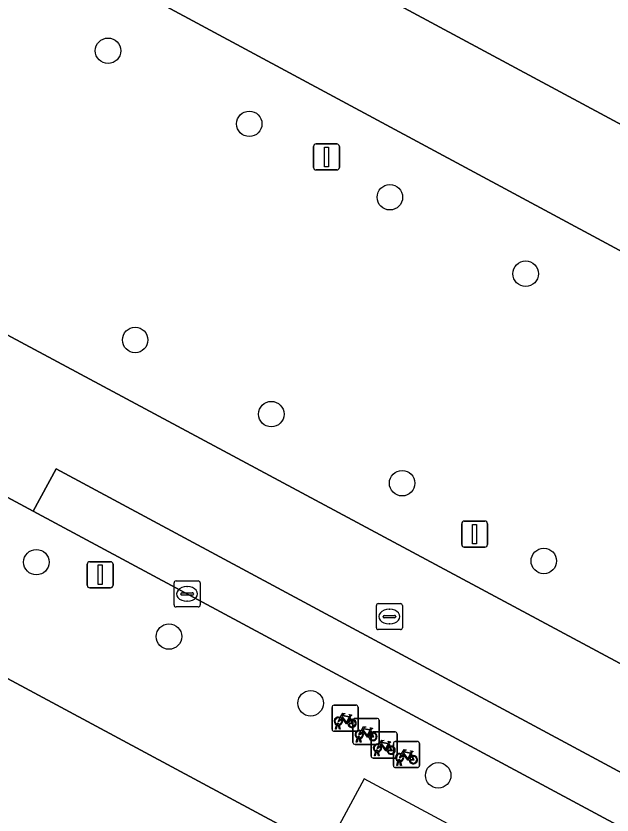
# Model space of a CAD drawing. Extents: x 159489 to 160304, y 383825 to 384531.
# Drawn here: x 159609.46 to 159632.32, y 384258.59 to 384289.25 of the extents above; entities that cross this region are included whole.
import ezdxf

# ---------------------------------------------------------------- set-up
doc = ezdxf.new("R2010")
doc.units = 0
for name, color, linetype in [('IMGEO_Boom', 7, 'Continuous'), ('IMGEO_Fietsenrek', 7, 'Continuous'), ('IMGEO_Groenvoorziening', 7, 'Continuous'), ('IMGEO_Kolk', 7, 'Continuous'), ('IMGEO_Lichtmast', 7, 'Continuous'), ('IMGEO_Pand', 7, 'Continuous'), ('IMGEO_Pand_overbouw', 7, 'Continuous'), ('IMGEO_Parkeervlak_gesloten', 7, 'Continuous'), ('IMGEO_Rijbaan_lokaal_gesloten', 7, 'Continuous'), ('IMGEO_Rioolput', 7, 'Continuous'), ('IMGEO_Voetgangersgebied_gesloten', 7, 'Continuous'), ('IMGEO_Voetpad_open', 7, 'Continuous')]:
    doc.layers.add(name, color=color, linetype=linetype)

msp = doc.modelspace()

# ---------------------------------------------------------------- linework, layer by layer
at = {"layer": 'IMGEO_Boom'}
for centre in [(159612.992, 384287.917), (159618.405, 384285.113), (159623.798, 384282.296), (159629.004, 384279.362), (159614.031, 384276.819), (159619.249, 384273.973), (159624.268, 384271.324), (159610.243, 384268.293), (159629.7, 384268.339), (159615.326, 384265.438), (159620.758, 384262.879), (159625.65, 384260.111)]:
    msp.add_circle(centre, 0.489, dxfattribs=at)
at = {"layer": 'IMGEO_Fietsenrek'}
for p, q in [((159621.581, 384261.88), (159621.581, 384262.721)), ((159621.581, 384262.721), (159621.581, 384261.88)), ((159621.656, 384262.805), (159622.497, 384262.805)), ((159622.497, 384262.805), (159621.656, 384262.805)), ((159622.581, 384262.73), (159622.581, 384261.889)), ((159622.581, 384261.889), (159622.581, 384262.73)), ((159622.268, 384262.354), (159622.304, 384262.259)), ((159622.457, 384262.3), (159623.298, 384262.3)), ((159623.298, 384262.3), (159622.457, 384262.3)), ((159621.708, 384261.889), (159621.747, 384262.049)), ((159621.777, 384262.037), (159621.742, 384261.889)), ((159621.819, 384262.061), (159621.818, 384262.065)), ((159621.86, 384261.889), (159621.826, 384262.031)), ((159621.85, 384262.072), (159621.851, 384262.065)), ((159621.858, 384262.035), (159621.893, 384261.889)), ((159622.382, 384261.375), (159622.382, 384262.216)), ((159622.382, 384262.216), (159622.382, 384261.375)), ((159623.382, 384262.225), (159623.382, 384261.384)), ((159623.382, 384261.384), (159623.382, 384262.225)), ((159622.506, 384261.805), (159621.665, 384261.805)), ((159621.665, 384261.805), (159622.506, 384261.805)), ((159621.742, 384261.889), (159621.708, 384261.889)), ((159621.893, 384261.889), (159621.86, 384261.889)), ((159623.069, 384261.849), (159623.105, 384261.754)), ((159623.078, 384260.852), (159623.078, 384261.693)), ((159623.078, 384261.693), (159623.078, 384260.852)), ((159623.153, 384261.777), (159623.994, 384261.777)), ((159623.994, 384261.777), (159623.153, 384261.777)), ((159624.078, 384261.702), (159624.078, 384260.861)), ((159624.078, 384260.861), (159624.078, 384261.702)), ((159622.509, 384261.384), (159622.548, 384261.544)), ((159622.543, 384261.384), (159622.509, 384261.384)), ((159622.578, 384261.532), (159622.543, 384261.384)), ((159622.62, 384261.556), (159622.619, 384261.56)), ((159622.661, 384261.384), (159622.627, 384261.526)), ((159622.651, 384261.567), (159622.652, 384261.56)), ((159622.659, 384261.53), (159622.694, 384261.384)), ((159622.694, 384261.384), (159622.661, 384261.384)), ((159623.765, 384261.326), (159623.801, 384261.231)), ((159623.932, 384260.487), (159623.932, 384261.328)), ((159623.932, 384261.328), (159623.932, 384260.487)), ((159624.007, 384261.412), (159624.848, 384261.412)), ((159624.848, 384261.412), (159624.007, 384261.412)), ((159624.932, 384261.337), (159624.932, 384260.496)), ((159624.932, 384260.496), (159624.932, 384261.337)), ((159623.307, 384261.3), (159622.466, 384261.3)), ((159622.466, 384261.3), (159623.307, 384261.3)), ((159623.205, 384260.861), (159623.244, 384261.021)), ((159623.274, 384261.009), (159623.239, 384260.861)), ((159623.316, 384261.033), (159623.315, 384261.037)), ((159623.347, 384261.044), (159623.348, 384261.037)), ((159623.355, 384261.007), (159623.39, 384260.861)), ((159624.003, 384260.777), (159623.162, 384260.777)), ((159623.162, 384260.777), (159624.003, 384260.777)), ((159623.239, 384260.861), (159623.205, 384260.861)), ((159623.357, 384260.861), (159623.323, 384261.003)), ((159623.39, 384260.861), (159623.357, 384260.861)), ((159624.619, 384260.961), (159624.655, 384260.866)), ((159624.857, 384260.412), (159624.016, 384260.412)), ((159624.016, 384260.412), (159624.857, 384260.412)), ((159624.059, 384260.496), (159624.098, 384260.656)), ((159624.093, 384260.496), (159624.059, 384260.496)), ((159624.128, 384260.644), (159624.093, 384260.496)), ((159624.17, 384260.668), (159624.169, 384260.672)), ((159624.211, 384260.496), (159624.177, 384260.638)), ((159624.201, 384260.679), (159624.202, 384260.672)), ((159624.209, 384260.642), (159624.244, 384260.496)), ((159624.244, 384260.496), (159624.211, 384260.496))]:
    msp.add_line(p, q, dxfattribs=at)
for points in [[(159621.915, 384262.279), (159621.863, 384262.189), (159621.823, 384262.164), (159621.824, 384262.211), (159621.879, 384262.305)], [(159621.894, 384262.331), (159621.989, 384262.495), (159622.075, 384262.481), (159622.077, 384262.472), (159622.021, 384262.461), (159621.994, 384262.416), (159622.25, 384262.375)], [(159622.19, 384262.087), (159622.14, 384262.087), (159621.949, 384262.338), (159621.93, 384262.306)], [(159622.237, 384262.35), (159621.98, 384262.391), (159621.963, 384262.362), (159622.13, 384262.142), (159622.237, 384262.35)], [(159622.285, 384262.252), (159622.255, 384262.329), (159622.146, 384262.111), (159622.189, 384262.111)], [(159622.25, 384262.375), (159622.275, 384262.424), (159622.269, 384262.428), (159622.246, 384262.432), (159622.234, 384262.439), (159622.233, 384262.442), (159622.235, 384262.447), (159622.33, 384262.432), (159622.332, 384262.422), (159622.322, 384262.409), (159622.31, 384262.403), (159622.296, 384262.409), (159622.268, 384262.354)], [(159622.219, 384262.111), (159622.339, 384262.11), (159622.295, 384262.224)], [(159622.315, 384262.231), (159622.37, 384262.086), (159622.22, 384262.086)], [(159622.695, 384261.826), (159622.79, 384261.99), (159622.876, 384261.976), (159622.878, 384261.967), (159622.822, 384261.956), (159622.795, 384261.911), (159623.051, 384261.87)], [(159623.051, 384261.87), (159623.076, 384261.919), (159623.07, 384261.923), (159623.047, 384261.927), (159623.035, 384261.934), (159623.034, 384261.937), (159623.036, 384261.942), (159623.131, 384261.927), (159623.133, 384261.917), (159623.123, 384261.904), (159623.111, 384261.898), (159623.097, 384261.904), (159623.069, 384261.849)], [(159622.716, 384261.774), (159622.664, 384261.684), (159622.624, 384261.659), (159622.625, 384261.706), (159622.68, 384261.8)], [(159622.991, 384261.582), (159622.941, 384261.582), (159622.75, 384261.833), (159622.731, 384261.801)], [(159623.038, 384261.845), (159622.781, 384261.886), (159622.764, 384261.857), (159622.931, 384261.637), (159623.038, 384261.845)], [(159623.086, 384261.747), (159623.056, 384261.824), (159622.947, 384261.606), (159622.99, 384261.606)], [(159623.02, 384261.606), (159623.14, 384261.605), (159623.096, 384261.719)], [(159623.116, 384261.726), (159623.171, 384261.581), (159623.021, 384261.581)], [(159623.391, 384261.303), (159623.486, 384261.467), (159623.572, 384261.453), (159623.574, 384261.444), (159623.518, 384261.433), (159623.491, 384261.388), (159623.747, 384261.347)], [(159623.734, 384261.322), (159623.477, 384261.363), (159623.46, 384261.334), (159623.627, 384261.114), (159623.734, 384261.322)], [(159623.747, 384261.347), (159623.772, 384261.396), (159623.766, 384261.4), (159623.743, 384261.404), (159623.731, 384261.411), (159623.73, 384261.414), (159623.732, 384261.419), (159623.827, 384261.404), (159623.829, 384261.394), (159623.819, 384261.381), (159623.807, 384261.375), (159623.793, 384261.381), (159623.765, 384261.326)], [(159623.412, 384261.251), (159623.36, 384261.161), (159623.32, 384261.136), (159623.321, 384261.183), (159623.376, 384261.277)], [(159623.687, 384261.059), (159623.637, 384261.059), (159623.446, 384261.31), (159623.427, 384261.278)], [(159623.782, 384261.224), (159623.752, 384261.301), (159623.643, 384261.083), (159623.686, 384261.083)], [(159623.716, 384261.083), (159623.836, 384261.082), (159623.792, 384261.196)], [(159623.812, 384261.203), (159623.867, 384261.058), (159623.717, 384261.058)], [(159624.245, 384260.938), (159624.34, 384261.102), (159624.426, 384261.088), (159624.428, 384261.079), (159624.372, 384261.068), (159624.345, 384261.023), (159624.601, 384260.982)], [(159624.601, 384260.982), (159624.626, 384261.031), (159624.62, 384261.035), (159624.597, 384261.039), (159624.585, 384261.046), (159624.584, 384261.049), (159624.586, 384261.054), (159624.681, 384261.039), (159624.683, 384261.029), (159624.673, 384261.016), (159624.661, 384261.01), (159624.647, 384261.016), (159624.619, 384260.961)], [(159624.266, 384260.886), (159624.214, 384260.796), (159624.174, 384260.771), (159624.175, 384260.818), (159624.23, 384260.912)], [(159624.541, 384260.694), (159624.491, 384260.694), (159624.3, 384260.945), (159624.281, 384260.913)], [(159624.588, 384260.957), (159624.331, 384260.998), (159624.314, 384260.969), (159624.481, 384260.749), (159624.588, 384260.957)], [(159624.636, 384260.859), (159624.606, 384260.936), (159624.497, 384260.718), (159624.54, 384260.718)], [(159624.57, 384260.718), (159624.69, 384260.717), (159624.646, 384260.831)], [(159624.666, 384260.838), (159624.721, 384260.693), (159624.571, 384260.693)]]:
    msp.add_lwpolyline(points, dxfattribs=at)
for centre, radius, start, end in [((159621.659, 384262.727), 0.0779, 92.4484, 184.2845), ((159621.659, 384262.727), 0.0779, 92.4484, 184.2845), ((159622.503, 384262.727), 0.0779, 2.4484, 94.2845), ((159622.503, 384262.727), 0.0779, 2.4484, 94.2845), ((159621.821, 384262.19), 0.159, 62.6766, 242.1369), ((159621.821, 384262.19), 0.129, 63.3192, 238.903), ((159621.821, 384262.19), 0.129, 283.6043, 43.4302), ((159621.821, 384262.19), 0.159, 283.5766, 46.6042), ((159622.348, 384262.106), 0.159, 113.3408, 178.3217), ((159622.348, 384262.106), 0.159, 187.0065, 105.7708), ((159622.348, 384262.106), 0.129, 188.6715, 104.5883), ((159622.46, 384262.222), 0.0779, 92.4484, 184.2845), ((159622.46, 384262.222), 0.0779, 92.4484, 184.2845), ((159623.304, 384262.222), 0.0779, 2.4484, 94.2845), ((159623.304, 384262.222), 0.0779, 2.4484, 94.2845), ((159621.801, 384262.061), 0.0499, 12.8025, 158.6934), ((159621.821, 384262.19), 0.159, 253.9967, 271.7867), ((159621.801, 384262.061), 0.0174, 12.8025, 163.4502), ((159621.821, 384262.19), 0.129, 253.415, 269.0204), ((159622.348, 384262.106), 0.129, 113.923, 177.9556), ((159621.659, 384261.883), 0.0779, 182.4484, 274.2845), ((159621.659, 384261.883), 0.0779, 182.4484, 274.2845), ((159622.622, 384261.685), 0.159, 62.6766, 242.1369), ((159622.622, 384261.685), 0.129, 63.3192, 238.903), ((159622.503, 384261.883), 0.0779, 272.4484, 4.2845), ((159622.503, 384261.883), 0.0779, 272.4484, 4.2845), ((159622.622, 384261.685), 0.129, 283.6043, 43.4302), ((159622.622, 384261.685), 0.159, 283.5766, 46.6042), ((159623.149, 384261.601), 0.159, 113.3408, 178.3217), ((159623.149, 384261.601), 0.159, 187.0065, 105.7708), ((159623.149, 384261.601), 0.129, 113.923, 177.9556), ((159623.149, 384261.601), 0.129, 188.6715, 104.5883), ((159623.156, 384261.699), 0.0779, 92.4484, 184.2845), ((159623.156, 384261.699), 0.0779, 92.4484, 184.2845), ((159624, 384261.699), 0.0779, 2.4484, 94.2845), ((159624, 384261.699), 0.0779, 2.4484, 94.2845), ((159622.46, 384261.378), 0.0779, 182.4484, 274.2845), ((159622.46, 384261.378), 0.0779, 182.4484, 274.2845), ((159622.602, 384261.556), 0.0499, 12.8025, 158.6934), ((159622.622, 384261.685), 0.159, 253.9967, 271.7867), ((159622.602, 384261.556), 0.0174, 12.8025, 163.4502), ((159622.622, 384261.685), 0.129, 253.415, 269.0204), ((159623.318, 384261.162), 0.159, 62.6766, 242.1369), ((159623.304, 384261.378), 0.0779, 272.4484, 4.2845), ((159623.304, 384261.378), 0.0779, 272.4484, 4.2845), ((159624.01, 384261.334), 0.0779, 92.4484, 184.2845), ((159624.01, 384261.334), 0.0779, 92.4484, 184.2845), ((159624.854, 384261.334), 0.0779, 2.4484, 94.2845), ((159624.854, 384261.334), 0.0779, 2.4484, 94.2845), ((159623.318, 384261.162), 0.129, 63.3192, 238.903), ((159623.298, 384261.033), 0.0499, 12.8025, 158.6934), ((159623.318, 384261.162), 0.159, 253.9967, 271.7867), ((159623.298, 384261.033), 0.0174, 12.8025, 163.4502), ((159623.318, 384261.162), 0.129, 253.415, 269.0204), ((159623.318, 384261.162), 0.129, 283.6043, 43.4302), ((159623.318, 384261.162), 0.159, 283.5766, 46.6042), ((159623.845, 384261.078), 0.159, 113.3408, 178.3217), ((159623.845, 384261.078), 0.159, 187.0065, 105.7708), ((159623.845, 384261.078), 0.129, 113.923, 177.9556), ((159623.845, 384261.078), 0.129, 188.6715, 104.5883), ((159623.156, 384260.855), 0.0779, 182.4484, 274.2845), ((159623.156, 384260.855), 0.0779, 182.4484, 274.2845), ((159624, 384260.855), 0.0779, 272.4484, 4.2845), ((159624, 384260.855), 0.0779, 272.4484, 4.2845), ((159624.172, 384260.797), 0.159, 62.6766, 242.1369), ((159624.172, 384260.797), 0.129, 63.3192, 238.903), ((159624.152, 384260.668), 0.0499, 12.8025, 158.6934), ((159624.172, 384260.797), 0.129, 283.6043, 43.4302), ((159624.172, 384260.797), 0.159, 283.5766, 46.6042), ((159624.699, 384260.713), 0.159, 113.3408, 178.3217), ((159624.699, 384260.713), 0.159, 187.0065, 105.7708), ((159624.699, 384260.713), 0.129, 113.923, 177.9556), ((159624.699, 384260.713), 0.129, 188.6715, 104.5883), ((159624.01, 384260.49), 0.0779, 182.4484, 274.2845), ((159624.01, 384260.49), 0.0779, 182.4484, 274.2845), ((159624.172, 384260.797), 0.159, 253.9967, 271.7867), ((159624.152, 384260.668), 0.0174, 12.8025, 163.4502), ((159624.172, 384260.797), 0.129, 253.415, 269.0204), ((159624.854, 384260.49), 0.0779, 272.4484, 4.2845), ((159624.854, 384260.49), 0.0779, 272.4484, 4.2845)]:
    msp.add_arc(centre, radius, start, end, dxfattribs=at)
at = {"layer": 'IMGEO_Groenvoorziening'}
for points in [[(159582.849, 384311.884), (159640.748, 384280.736)], [(159638.674, 384276.988), (159584.671, 384306.069)], [(159583.19, 384305.05), (159584.718, 384290.116), (159632.963, 384264.225), (159639.103, 384275.624)]]:
    msp.add_lwpolyline(points, dxfattribs=at)
at = {"layer": 'IMGEO_Kolk'}
for p, q in [((159615.522, 384266.65), (159615.522, 384267.502)), ((159615.597, 384267.576), (159616.449, 384267.576)), ((159616.523, 384267.502), (159616.523, 384266.65)), ((159616.01, 384267.356), (159616.035, 384267.356)), ((159615.781, 384267.07), (159615.781, 384267.082)), ((159616.219, 384267.033), (159615.821, 384267.033)), ((159615.824, 384267.119), (159616.222, 384267.119)), ((159616.265, 384267.082), (159616.265, 384267.07)), ((159616.449, 384266.576), (159615.597, 384266.576)), ((159616.033, 384266.796), (159616.008, 384266.796))]:
    msp.add_line(p, q, dxfattribs=at)
for points in [[(159615.522, 384266.65), (159615.522, 384267.502)], [(159615.597, 384267.576), (159616.449, 384267.576)], [(159616.523, 384267.502), (159616.523, 384266.65)], [(159616.449, 384266.576), (159615.597, 384266.576)]]:
    msp.add_lwpolyline(points, dxfattribs=at)
for centre, radius, start, end in [((159615.599, 384267.5), 0.0765, 91.552, 178.448), ((159615.599, 384267.5), 0.0765, 91.552, 178.448), ((159616.447, 384267.5), 0.0765, 1.552, 88.448), ((159616.447, 384267.5), 0.0765, 1.552, 88.448), ((159615.821, 384267.079), 0.0403, 85.8775, 175.7526), ((159615.818, 384267.069), 0.0366, 178.938, 274.7102), ((159616.222, 384267.076), 0.043, 264.8664, 352.4533), ((159616.226, 384267.081), 0.0386, 1.7309, 96.639), ((159615.599, 384266.652), 0.0765, 181.552, 268.448), ((159615.599, 384266.652), 0.0765, 181.552, 268.448), ((159616.447, 384266.652), 0.0765, 271.552, 358.448), ((159616.447, 384266.652), 0.0765, 271.552, 358.448)]:
    msp.add_arc(centre, radius, start, end, dxfattribs=at)
for centre, major_axis, ratio, start_param, end_param in [((159616.009, 384267.076), (-0.387, 0.002), 0.722429, 4.712389, 7.853982), ((159616.034, 384267.076), (-0.39, 0.002), 0.717154, 1.570796, 4.712389)]:
    msp.add_ellipse(centre, major_axis=major_axis, ratio=ratio, start_param=start_param, end_param=end_param, dxfattribs=at)
at = {"layer": 'IMGEO_Lichtmast'}
for p, q in [((159620.971, 384284.342), (159621.761, 384284.342)), ((159621.761, 384284.342), (159620.971, 384284.342)), ((159620.871, 384283.442), (159620.871, 384284.242)), ((159620.871, 384284.242), (159620.871, 384283.442)), ((159621.861, 384284.242), (159621.861, 384283.442)), ((159621.861, 384283.442), (159621.861, 384284.242)), ((159621.761, 384283.342), (159620.971, 384283.342)), ((159620.971, 384283.342), (159621.761, 384283.342)), ((159626.552, 384268.969), (159626.552, 384269.769)), ((159626.552, 384269.769), (159626.552, 384268.969)), ((159626.652, 384269.869), (159627.442, 384269.869)), ((159627.442, 384269.869), (159626.652, 384269.869)), ((159627.542, 384269.769), (159627.542, 384268.969)), ((159627.542, 384268.969), (159627.542, 384269.769)), ((159627.442, 384268.869), (159626.652, 384268.869)), ((159626.652, 384268.869), (159627.442, 384268.869)), ((159612.192, 384267.411), (159612.192, 384268.211)), ((159612.192, 384268.211), (159612.192, 384267.411)), ((159612.292, 384268.311), (159613.082, 384268.311)), ((159613.082, 384268.311), (159612.292, 384268.311)), ((159613.182, 384268.211), (159613.182, 384267.411)), ((159613.182, 384267.411), (159613.182, 384268.211)), ((159613.082, 384267.311), (159612.292, 384267.311)), ((159612.292, 384267.311), (159613.082, 384267.311))]:
    msp.add_line(p, q, dxfattribs=at)
for points in [[(159621.291, 384284.217), (159621.441, 384284.217), (159621.441, 384283.467), (159621.291, 384283.467), (159621.291, 384284.217)], [(159626.972, 384269.744), (159627.122, 384269.744), (159627.122, 384268.994), (159626.972, 384268.994), (159626.972, 384269.744)], [(159612.612, 384268.186), (159612.762, 384268.186), (159612.762, 384267.436), (159612.612, 384267.436), (159612.612, 384268.186)]]:
    msp.add_lwpolyline(points, dxfattribs=at)
for centre, start, end in [((159620.971, 384284.242), 90, 180), ((159620.971, 384284.242), 90, 180), ((159621.761, 384284.242), 0, 90), ((159621.761, 384284.242), 360, 90), ((159620.971, 384283.442), 180, 270), ((159620.971, 384283.442), 180, 270), ((159621.761, 384283.442), 270, 0), ((159621.761, 384283.442), 270, 0), ((159626.652, 384269.769), 90, 180), ((159626.652, 384269.769), 90, 180), ((159627.442, 384269.769), 0, 90), ((159627.442, 384269.769), 360, 90), ((159626.652, 384268.969), 180, 270), ((159626.652, 384268.969), 180, 270), ((159627.442, 384268.969), 270, 0), ((159627.442, 384268.969), 270, 0), ((159612.292, 384268.211), 90, 180), ((159612.292, 384268.211), 90, 180), ((159613.082, 384268.211), 0, 90), ((159613.082, 384268.211), 360, 90), ((159612.292, 384267.411), 180, 270), ((159612.292, 384267.411), 180, 270), ((159613.082, 384267.411), 270, 0), ((159613.082, 384267.411), 270, 0)]:
    msp.add_arc(centre, 0.1, start, end, dxfattribs=at)
at = {"layer": 'IMGEO_Pand'}
msp.add_lwpolyline([(159590.223, 384274), (159587.23, 384268.419), (159578.85, 384252.831), (159582.491, 384250.872), (159593.348, 384245.049), (159600.425, 384258.245), (159616.379, 384249.69), (159620.712, 384257.605)], close=True, dxfattribs=at)
at = {"layer": 'IMGEO_Pand_overbouw'}
msp.add_lwpolyline([(159621.346, 384257.26), (159646.05, 384243.709), (159647.644, 384246.614), (159622.814, 384259.985)], close=True, dxfattribs=at)
at = {"layer": 'IMGEO_Parkeervlak_gesloten'}
msp.add_lwpolyline([(159610.125, 384270.247), (159633.545, 384257.652), (159634.42, 384259.278), (159610.999, 384271.873)], close=True, dxfattribs=at)
at = {"layer": 'IMGEO_Rijbaan_lokaal_gesloten'}
for points in [[(159643.082, 384258.763), (159632.963, 384264.225), (159584.718, 384290.116), (159582.424, 384291.365), (159546.562, 384310.695), (159542.586, 384312.826), (159525.025, 384322.248), (159521.207, 384324.29), (159504.629, 384315.388), (159502.21, 384314.104)], [(159524.477, 384316.223), (159526.867, 384315.023), (159527.963, 384314.433), (159535.565, 384310.345), (159536.44, 384311.971), (159549.851, 384304.759), (159550.324, 384304.504), (159549.449, 384302.878), (159558.914, 384297.788), (159559.789, 384299.414), (159596.815, 384279.502), (159606.884, 384274.087), (159606.009, 384272.461), (159610.125, 384270.247), (159610.999, 384271.873), (159634.42, 384259.278), (159633.545, 384257.652), (159643.266, 384252.424), (159644.14, 384254.05), (159648.99, 384251.442), (159648.115, 384249.816), (159649.108, 384249.282), (159652.612, 384247.398)]]:
    msp.add_lwpolyline(points, dxfattribs=at)
at = {"layer": 'IMGEO_Rioolput'}
for p, q in [((159623.28, 384265.779), (159623.28, 384266.631)), ((159623.355, 384266.705), (159624.207, 384266.705)), ((159624.281, 384266.631), (159624.281, 384265.779)), ((159623.582, 384266.248), (159623.98, 384266.248)), ((159623.768, 384266.485), (159623.793, 384266.485)), ((159623.539, 384266.199), (159623.539, 384266.211)), ((159623.977, 384266.162), (159623.579, 384266.162)), ((159623.791, 384265.925), (159623.766, 384265.925)), ((159624.023, 384266.211), (159624.023, 384266.199)), ((159624.207, 384265.705), (159623.355, 384265.705))]:
    msp.add_line(p, q, dxfattribs=at)
for points in [[(159623.28, 384265.779), (159623.28, 384266.631)], [(159623.355, 384266.705), (159624.207, 384266.705)], [(159624.281, 384266.631), (159624.281, 384265.779)], [(159624.207, 384265.705), (159623.355, 384265.705)]]:
    msp.add_lwpolyline(points, dxfattribs=at)
for centre, radius, start, end in [((159623.357, 384266.629), 0.0765, 91.552, 178.448), ((159623.357, 384266.629), 0.0765, 91.552, 178.448), ((159624.205, 384266.629), 0.0765, 1.552, 88.448), ((159624.205, 384266.629), 0.0765, 1.552, 88.448), ((159623.579, 384266.208), 0.0403, 85.8775, 175.7526), ((159623.984, 384266.21), 0.0386, 1.7309, 96.639), ((159623.576, 384266.198), 0.0366, 178.938, 274.7102), ((159623.98, 384266.205), 0.043, 264.8664, 352.4533), ((159623.357, 384265.781), 0.0765, 181.552, 268.448), ((159623.357, 384265.781), 0.0765, 181.552, 268.448), ((159624.205, 384265.781), 0.0765, 271.552, 358.448), ((159624.205, 384265.781), 0.0765, 271.552, 358.448)]:
    msp.add_arc(centre, radius, start, end, dxfattribs=at)
for centre, major_axis, ratio, start_param, end_param in [((159623.767, 384266.205), (-0.387, 0.002), 0.722429, 4.712389, 7.853982), ((159623.792, 384266.205), (-0.39, 0.002), 0.717154, 1.570796, 4.712389)]:
    msp.add_ellipse(centre, major_axis=major_axis, ratio=ratio, start_param=start_param, end_param=end_param, dxfattribs=at)
at = {"layer": 'IMGEO_Voetgangersgebied_gesloten'}
for points in [[(159535.907, 384332.261), (159543.023, 384328.421), (159557.045, 384320.898), (159580.231, 384308.416), (159580.285, 384308.391), (159584.606, 384306.107), (159584.671, 384306.069), (159638.674, 384276.988)], [(159640.748, 384280.736), (159582.849, 384311.884)]]:
    msp.add_lwpolyline(points, dxfattribs=at)
at = {"layer": 'IMGEO_Voetpad_open'}
for points in [[(159652.612, 384247.398), (159649.108, 384249.282), (159648.115, 384249.816), (159643.266, 384252.424), (159633.545, 384257.652), (159610.125, 384270.247), (159606.009, 384272.461), (159595.94, 384277.876), (159558.914, 384297.788), (159549.449, 384302.878), (159535.565, 384310.345), (159527.963, 384314.433)], [(159514.758, 384298.232), (159516.4, 384294.599), (159517.502, 384296.664), (159524.97, 384310.657), (159525.855, 384310.207), (159526.055, 384310.099), (159576.611, 384282.913), (159575.933, 384281.657), (159590.223, 384274), (159620.712, 384257.605), (159621.017, 384257.441), (159621.346, 384257.26), (159646.05, 384243.709), (159649.079, 384242.048), (159654.684, 384240.484)]]:
    msp.add_lwpolyline(points, dxfattribs=at)

doc.saveas('drawing.dxf')
